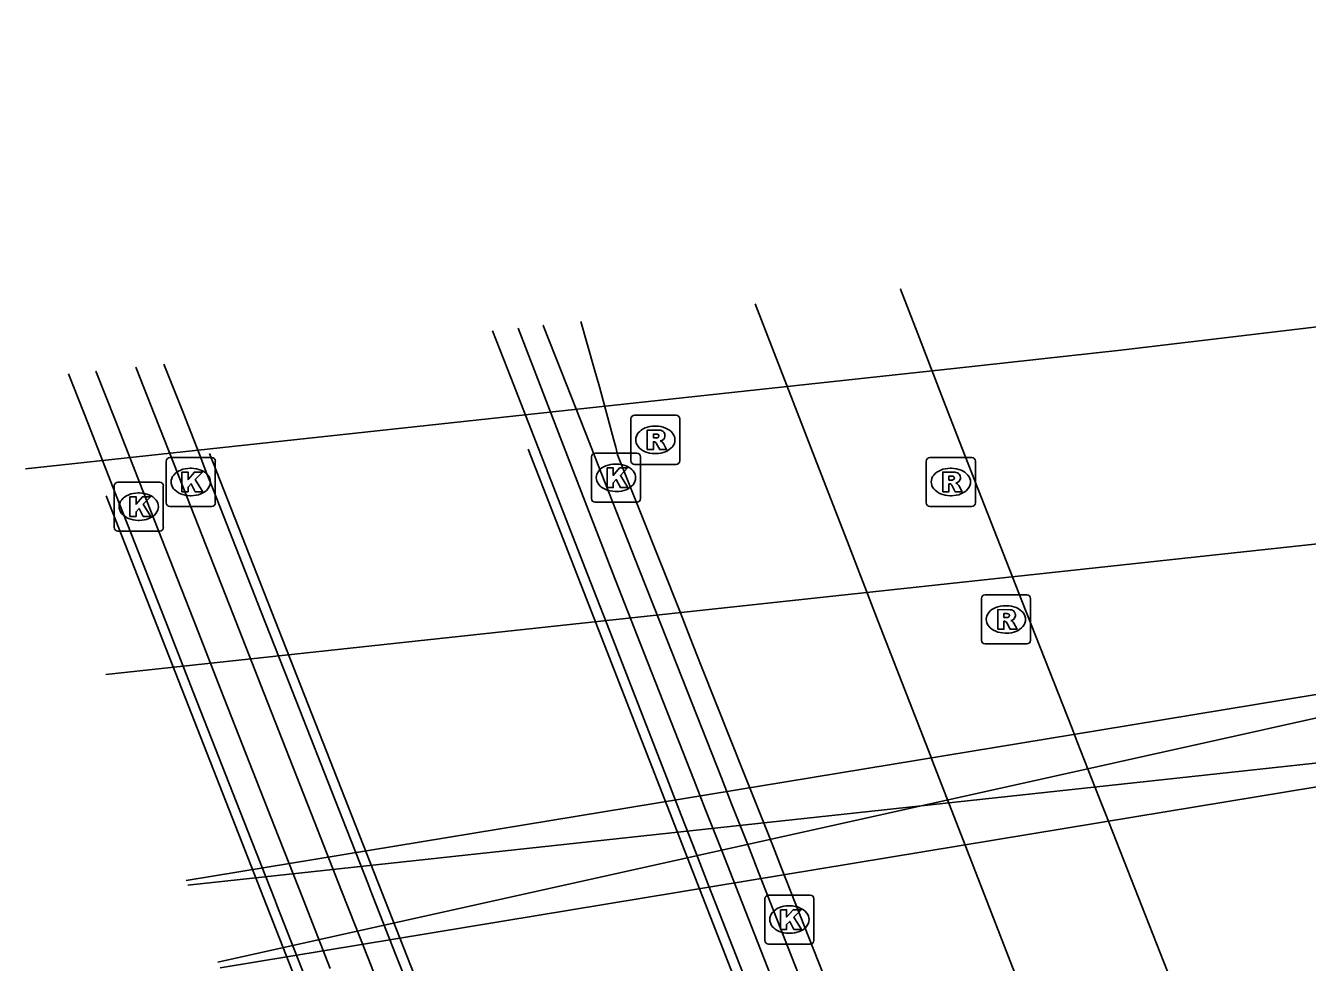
# Model space of a CAD drawing. Extents: x 161087 to 161922, y 382574 to 383873.
# Drawn here: x 161108.89 to 161135.04, y 383692.97 to 383712.08 of the extents above; entities that cross this region are included whole.
import ezdxf

# ---------------------------------------------------------------- set-up
doc = ezdxf.new("R2010")
doc.units = 0
for name, color, linetype in [('IMGEO_Fietspad_open', 7, 'Continuous'), ('IMGEO_Kolk', 7, 'Continuous'), ('IMGEO_Lijnafwatering', 7, 'Continuous'), ('IMGEO_Muur', 7, 'Continuous'), ('IMGEO_OVBaan_gesloten', 7, 'Continuous'), ('IMGEO_Rijbaan_lokaal_gesloten', 7, 'Continuous'), ('IMGEO_Rioolput', 7, 'Continuous'), ('IMGEO_Spoor', 7, 'Continuous'), ('IMGEO_Spoorbaan_halfverhard', 7, 'Continuous')]:
    doc.layers.add(name, color=color, linetype=linetype)

msp = doc.modelspace()

# ---------------------------------------------------------------- linework, layer by layer
at = {"layer": 'IMGEO_Fietspad_open'}
for points in [[(161123.777, 383706.403), (161124.551, 383704.407), (161124.995, 383703.263), (161125.693, 383701.463), (161126.254, 383700.016), (161126.336, 383699.805), (161127.358, 383697.171), (161127.382, 383697.109), (161127.93, 383695.695), (161129.071, 383692.755), (161129.261, 383692.266), (161129.651, 383691.26), (161129.822, 383690.819), (161130.869, 383688.12), (161131.431, 383686.671), (161132.149, 383684.821), (161132.29, 383684.454), (161132.445, 383684.051)], [(161128.565, 383684.06), (161127.697, 383686.274), (161127.129, 383687.723), (161126.077, 383690.403), (161125.749, 383691.241), (161125.51, 383691.85), (161125.162, 383692.737), (161124.316, 383694.896), (161124.142, 383695.338), (161124.028, 383695.629), (161123.758, 383696.308), (161123.567, 383696.787), (161122.678, 383699.019), (161122.452, 383699.595), (161122.252, 383700.105), (161121.879, 383701.04), (161120.969, 383703.324), (161120.934, 383703.478), (161120.895, 383703.621), (161120.599, 383704.713), (161120.493, 383705.087), (161120.223, 383706.041)]]:
    msp.add_lwpolyline(points, dxfattribs=at)
at = {"layer": 'IMGEO_Kolk'}
for p, q in [((161120.511, 383703.357), (161121.363, 383703.357)), ((161111.762, 383702.345), (161111.762, 383703.197)), ((161111.837, 383703.271), (161112.689, 383703.271)), ((161112.763, 383703.197), (161112.763, 383702.345)), ((161120.436, 383702.431), (161120.436, 383703.283)), ((161120.924, 383703.137), (161120.949, 383703.137)), ((161121.437, 383703.283), (161121.437, 383702.431)), ((161112.25, 383703.051), (161112.275, 383703.051)), ((161110.701, 383701.842), (161110.701, 383702.694)), ((161110.776, 383702.768), (161111.628, 383702.768)), ((161111.702, 383702.694), (161111.702, 383701.842)), ((161120.947, 383702.577), (161120.922, 383702.577)), ((161111.189, 383702.548), (161111.214, 383702.548)), ((161112.273, 383702.491), (161112.248, 383702.491)), ((161121.363, 383702.357), (161120.511, 383702.357)), ((161112.689, 383702.271), (161111.837, 383702.271)), ((161111.628, 383701.768), (161110.776, 383701.768)), ((161111.212, 383701.988), (161111.187, 383701.988)), ((161123.975, 383693.421), (161123.975, 383694.273)), ((161124.05, 383694.347), (161124.902, 383694.347)), ((161124.976, 383694.273), (161124.976, 383693.421)), ((161124.463, 383694.127), (161124.488, 383694.127)), ((161124.486, 383693.567), (161124.461, 383693.567)), ((161124.902, 383693.347), (161124.05, 383693.347))]:
    msp.add_line(p, q, dxfattribs=at)
for points in [[(161120.511, 383703.357), (161121.363, 383703.357)], [(161111.762, 383702.345), (161111.762, 383703.197)], [(161111.837, 383703.271), (161112.689, 383703.271)], [(161112.763, 383703.197), (161112.763, 383702.345)], [(161120.436, 383702.431), (161120.436, 383703.283)], [(161121.437, 383703.283), (161121.437, 383702.431)], [(161112.083, 383702.971), (161112.206, 383702.971), (161112.206, 383702.82), (161112.336, 383702.971), (161112.5, 383702.971), (161112.354, 383702.82), (161112.507, 383702.571), (161112.355, 383702.571), (161112.27, 383702.735), (161112.206, 383702.668), (161112.206, 383702.571), (161112.083, 383702.571), (161112.083, 383702.971)], [(161120.757, 383703.057), (161120.88, 383703.057), (161120.88, 383702.906), (161121.01, 383703.057), (161121.174, 383703.057), (161121.028, 383702.906), (161121.181, 383702.657), (161121.029, 383702.657), (161120.944, 383702.821), (161120.88, 383702.754), (161120.88, 383702.657), (161120.757, 383702.657), (161120.757, 383703.057)], [(161110.701, 383701.842), (161110.701, 383702.694)], [(161110.776, 383702.768), (161111.628, 383702.768)], [(161111.702, 383702.694), (161111.702, 383701.842)], [(161111.022, 383702.468), (161111.145, 383702.468), (161111.145, 383702.317), (161111.275, 383702.468), (161111.439, 383702.468), (161111.293, 383702.317), (161111.446, 383702.068), (161111.294, 383702.068), (161111.209, 383702.232), (161111.145, 383702.165), (161111.145, 383702.068), (161111.022, 383702.068), (161111.022, 383702.468)], [(161121.363, 383702.357), (161120.511, 383702.357)], [(161112.689, 383702.271), (161111.837, 383702.271)], [(161111.628, 383701.768), (161110.776, 383701.768)], [(161123.975, 383693.421), (161123.975, 383694.273)], [(161124.05, 383694.347), (161124.902, 383694.347)], [(161124.976, 383694.273), (161124.976, 383693.421)], [(161124.296, 383694.047), (161124.419, 383694.047), (161124.419, 383693.896), (161124.549, 383694.047), (161124.713, 383694.047), (161124.567, 383693.896), (161124.72, 383693.647), (161124.568, 383693.647), (161124.483, 383693.811), (161124.419, 383693.744), (161124.419, 383693.647), (161124.296, 383693.647), (161124.296, 383694.047)], [(161124.902, 383693.347), (161124.05, 383693.347)]]:
    msp.add_lwpolyline(points, dxfattribs=at)
for centre, start, end in [((161120.513, 383703.281), 91.552, 178.448), ((161120.513, 383703.281), 91.552, 178.448), ((161121.361, 383703.281), 1.552, 88.448), ((161121.361, 383703.281), 1.552, 88.448), ((161111.839, 383703.195), 91.552, 178.448), ((161111.839, 383703.195), 91.552, 178.448), ((161112.687, 383703.195), 1.552, 88.448), ((161112.687, 383703.195), 1.552, 88.448), ((161110.778, 383702.692), 91.552, 178.448), ((161110.778, 383702.692), 91.552, 178.448), ((161111.626, 383702.692), 1.552, 88.448), ((161111.626, 383702.692), 1.552, 88.448), ((161111.839, 383702.347), 181.552, 268.448), ((161111.839, 383702.347), 181.552, 268.448), ((161112.687, 383702.347), 271.552, 358.448), ((161112.687, 383702.347), 271.552, 358.448), ((161120.513, 383702.433), 181.552, 268.448), ((161120.513, 383702.433), 181.552, 268.448), ((161121.361, 383702.433), 271.552, 358.448), ((161121.361, 383702.433), 271.552, 358.448), ((161110.778, 383701.844), 181.552, 268.448), ((161110.778, 383701.844), 181.552, 268.448), ((161111.626, 383701.844), 271.552, 358.448), ((161111.626, 383701.844), 271.552, 358.448), ((161124.052, 383694.271), 91.552, 178.448), ((161124.052, 383694.271), 91.552, 178.448), ((161124.9, 383694.271), 1.552, 88.448), ((161124.9, 383694.271), 1.552, 88.448), ((161124.052, 383693.423), 181.552, 268.448), ((161124.052, 383693.423), 181.552, 268.448), ((161124.9, 383693.423), 271.552, 358.448), ((161124.9, 383693.423), 271.552, 358.448)]:
    msp.add_arc(centre, 0.0765, start, end, dxfattribs=at)
for centre, major_axis, ratio, start_param, end_param in [((161120.923, 383702.857), (-0.387, 0.002), 0.722429, 4.712389, 7.853982), ((161120.948, 383702.857), (-0.39, 0.002), 0.717154, 1.570796, 4.712389), ((161112.249, 383702.771), (-0.387, 0.002), 0.722429, 4.712389, 7.853982), ((161112.274, 383702.771), (-0.39, 0.002), 0.717154, 1.570796, 4.712389), ((161111.188, 383702.268), (-0.387, 0.002), 0.722429, 4.712389, 7.853982), ((161111.213, 383702.268), (-0.39, 0.002), 0.717154, 1.570796, 4.712389), ((161124.462, 383693.847), (-0.387, 0.002), 0.722429, 4.712389, 7.853982), ((161124.487, 383693.847), (-0.39, 0.002), 0.717154, 1.570796, 4.712389)]:
    msp.add_ellipse(centre, major_axis=major_axis, ratio=ratio, start_param=start_param, end_param=end_param, dxfattribs=at)
at = {"layer": 'IMGEO_Lijnafwatering'}
for points in [[(161112.647, 383703.353), (161120.559, 383683.213)], [(161119.147, 383703.44), (161126.776, 383683.871)], [(161110.533, 383702.487), (161118.187, 383682.962)]]:
    msp.add_lwpolyline(points, dxfattribs=at)
at = {"layer": 'IMGEO_Muur'}
for points in [[(161119.453, 383705.962), (161119.453, 383705.962), (161119.826, 383705.015), (161120.397, 383703.567), (161120.561, 383703.15), (161121.413, 383700.988), (161121.982, 383699.543)], [(161124.084, 383692.732), (161123.32, 383694.675), (161123.101, 383695.232), (161122.765, 383696.088), (161122.532, 383696.682), (161121.432, 383699.482), (161120.864, 383700.928), (161119.867, 383703.511), (161119.308, 383704.959), (161118.941, 383705.91)], [(161115.108, 383692.847), (161114.553, 383694.26), (161113.971, 383695.745), (161112.877, 383698.534), (161112.31, 383699.979), (161111.286, 383702.59), (161110.718, 383704.038), (161110.328, 383705.031)], [(161111.141, 383705.114), (161111.53, 383704.125), (161112.099, 383702.677), (161113.125, 383700.07), (161113.693, 383698.624), (161114.789, 383695.837), (161115.34, 383694.436), (161115.896, 383693.023), (161116.025, 383692.694)], [(161121.982, 383699.543), (161123.087, 383696.739), (161123.297, 383696.206), (161123.658, 383695.289), (161123.853, 383694.793), (161124.664, 383692.735)]]:
    msp.add_lwpolyline(points, dxfattribs=at)
at = {"layer": 'IMGEO_OVBaan_gesloten'}
for points in [[(161126.981, 383683.893), (161126.118, 383686.107), (161125.553, 383687.555), (161124.511, 383690.229), (161124.119, 383691.233), (161123.946, 383691.676), (161123.536, 383692.729), (161122.82, 383694.565), (161122.581, 383695.179), (161122.269, 383695.979), (161122.015, 383696.63), (161120.925, 383699.426), (161120.361, 383700.872), (161119.354, 383703.456), (161118.789, 383704.904), (161118.418, 383705.856), (161118.418, 383705.856)], [(161111.716, 383705.173), (161111.716, 383705.172), (161112.104, 383704.186), (161112.432, 383703.352), (161112.592, 383702.939), (161112.671, 383702.738), (161113.694, 383700.133), (161114.262, 383698.687), (161115.357, 383695.902), (161115.885, 383694.557), (161115.924, 383694.457), (161116.44, 383693.144), (161116.616, 383692.697), (161117.204, 383691.2), (161117.306, 383690.939), (161117.874, 383689.493), (161118.913, 383686.85), (161119.482, 383685.401), (161120.35, 383683.191)]]:
    msp.add_lwpolyline(points, dxfattribs=at)
at = {"layer": 'IMGEO_Rijbaan_lokaal_gesloten'}
msp.add_lwpolyline([(161118.392, 383682.984), (161117.526, 383685.194), (161116.958, 383686.642), (161115.925, 383689.277), (161115.358, 383690.723), (161115.175, 383691.19), (161114.588, 383692.687), (161114.018, 383694.141), (161113.981, 383694.237), (161113.414, 383695.682), (161112.32, 383698.472), (161111.753, 383699.918), (161110.729, 383702.53), (161110.161, 383703.978), (161109.771, 383704.974), (161109.771, 383704.974)], dxfattribs=at)
at = {"layer": 'IMGEO_Rioolput'}
for p, q in [((161121.314, 383704.13), (161122.166, 383704.13)), ((161121.239, 383703.204), (161121.239, 383704.056)), ((161121.727, 383703.91), (161121.752, 383703.91)), ((161122.24, 383704.056), (161122.24, 383703.204)), ((161121.75, 383703.35), (161121.725, 383703.35)), ((161122.166, 383703.13), (161121.314, 383703.13)), ((161127.268, 383702.345), (161127.268, 383703.197)), ((161127.343, 383703.271), (161128.195, 383703.271)), ((161128.269, 383703.197), (161128.269, 383702.345)), ((161127.756, 383703.051), (161127.781, 383703.051)), ((161127.779, 383702.491), (161127.754, 383702.491)), ((161128.195, 383702.271), (161127.343, 383702.271)), ((161128.466, 383700.468), (161129.318, 383700.468)), ((161128.391, 383699.542), (161128.391, 383700.394)), ((161128.879, 383700.248), (161128.904, 383700.248)), ((161129.392, 383700.394), (161129.392, 383699.542)), ((161128.902, 383699.688), (161128.877, 383699.688)), ((161129.318, 383699.468), (161128.466, 383699.468))]:
    msp.add_line(p, q, dxfattribs=at)
for points in [[(161121.314, 383704.13), (161122.166, 383704.13)], [(161121.239, 383703.204), (161121.239, 383704.056)], [(161122.24, 383704.056), (161122.24, 383703.204)], [(161121.828, 383703.828), (161121.576, 383703.83), (161121.576, 383703.43)], [(161121.754, 383703.749), (161121.7, 383703.749), (161121.7, 383703.668)], [(161121.7, 383703.668), (161121.752, 383703.668)], [(161121.576, 383703.43), (161121.7, 383703.43), (161121.7, 383703.592), (161121.711, 383703.592)], [(161121.758, 383703.563), (161121.829, 383703.43), (161121.969, 383703.43), (161121.904, 383703.556)], [(161122.166, 383703.13), (161121.314, 383703.13)], [(161127.268, 383702.345), (161127.268, 383703.197)], [(161127.343, 383703.271), (161128.195, 383703.271)], [(161128.269, 383703.197), (161128.269, 383702.345)], [(161127.857, 383702.969), (161127.605, 383702.971), (161127.605, 383702.571)], [(161127.783, 383702.89), (161127.729, 383702.89), (161127.729, 383702.809)], [(161127.605, 383702.571), (161127.729, 383702.571), (161127.729, 383702.733), (161127.74, 383702.733)], [(161127.729, 383702.809), (161127.781, 383702.809)], [(161127.787, 383702.704), (161127.858, 383702.571), (161127.998, 383702.571), (161127.933, 383702.697)], [(161128.195, 383702.271), (161127.343, 383702.271)], [(161128.466, 383700.468), (161129.318, 383700.468)], [(161128.391, 383699.542), (161128.391, 383700.394)], [(161129.392, 383700.394), (161129.392, 383699.542)], [(161128.98, 383700.166), (161128.728, 383700.168), (161128.728, 383699.768)], [(161128.906, 383700.087), (161128.852, 383700.087), (161128.852, 383700.006)], [(161128.852, 383700.006), (161128.904, 383700.006)], [(161128.728, 383699.768), (161128.852, 383699.768), (161128.852, 383699.93), (161128.863, 383699.93)], [(161128.91, 383699.901), (161128.981, 383699.768), (161129.121, 383699.768), (161129.056, 383699.894)], [(161129.318, 383699.468), (161128.466, 383699.468)]]:
    msp.add_lwpolyline(points, dxfattribs=at)
for centre, radius, start, end in [((161121.316, 383704.054), 0.0765, 91.552, 178.448), ((161121.316, 383704.054), 0.0765, 91.552, 178.448), ((161122.164, 383704.054), 0.0765, 1.552, 88.448), ((161122.164, 383704.054), 0.0765, 1.552, 88.448), ((161121.736, 383703.857), 0.19, 274.7715, 282.9687), ((161121.76, 383703.653), 0.0964, 77.0061, 93.1865), ((161121.774, 383703.71), 0.0378, 276.6634, 79.6772), ((161121.827, 383703.718), 0.109, 350.3612, 89.416), ((161121.825, 383703.718), 0.112, 277.5842, 350.9817), ((161121.809, 383703.503), 0.108, 29.5134, 73.7905), ((161121.71, 383703.539), 0.0533, 26.0293, 88.6989), ((161121.316, 383703.206), 0.0765, 181.552, 268.448), ((161121.316, 383703.206), 0.0765, 181.552, 268.448), ((161122.164, 383703.206), 0.0765, 271.552, 358.448), ((161122.164, 383703.206), 0.0765, 271.552, 358.448), ((161127.345, 383703.195), 0.0765, 91.552, 178.448), ((161127.345, 383703.195), 0.0765, 91.552, 178.448), ((161128.193, 383703.195), 0.0765, 1.552, 88.448), ((161128.193, 383703.195), 0.0765, 1.552, 88.448), ((161127.765, 383702.998), 0.19, 274.7715, 282.9687), ((161127.789, 383702.794), 0.0964, 77.0061, 93.1865), ((161127.803, 383702.851), 0.0378, 276.6634, 79.6772), ((161127.856, 383702.859), 0.109, 350.3612, 89.416), ((161127.854, 383702.859), 0.112, 277.5842, 350.9817), ((161127.739, 383702.68), 0.0533, 26.0293, 88.6989), ((161127.838, 383702.644), 0.108, 29.5134, 73.7905), ((161127.345, 383702.347), 0.0765, 181.552, 268.448), ((161127.345, 383702.347), 0.0765, 181.552, 268.448), ((161128.193, 383702.347), 0.0765, 271.552, 358.448), ((161128.193, 383702.347), 0.0765, 271.552, 358.448), ((161128.468, 383700.392), 0.0765, 91.552, 178.448), ((161128.468, 383700.392), 0.0765, 91.552, 178.448), ((161129.316, 383700.392), 0.0765, 1.552, 88.448), ((161129.316, 383700.392), 0.0765, 1.552, 88.448), ((161128.888, 383700.195), 0.19, 274.7715, 282.9687), ((161128.912, 383699.991), 0.0964, 77.0061, 93.1865), ((161128.926, 383700.048), 0.0378, 276.6634, 79.6772), ((161128.979, 383700.056), 0.109, 350.3612, 89.416), ((161128.977, 383700.056), 0.112, 277.5842, 350.9817), ((161128.961, 383699.841), 0.108, 29.5134, 73.7905), ((161128.862, 383699.877), 0.0533, 26.0293, 88.6989), ((161128.468, 383699.544), 0.0765, 181.552, 268.448), ((161128.468, 383699.544), 0.0765, 181.552, 268.448), ((161129.316, 383699.544), 0.0765, 271.552, 358.448), ((161129.316, 383699.544), 0.0765, 271.552, 358.448)]:
    msp.add_arc(centre, radius, start, end, dxfattribs=at)
for centre, major_axis, ratio, start_param, end_param in [((161121.726, 383703.63), (-0.387, 0.002), 0.722429, 4.712389, 7.853982), ((161121.751, 383703.63), (-0.39, 0.002), 0.717154, 1.570796, 4.712389), ((161127.755, 383702.771), (-0.387, 0.002), 0.722429, 4.712389, 7.853982), ((161127.78, 383702.771), (-0.39, 0.002), 0.717154, 1.570796, 4.712389), ((161128.878, 383699.968), (-0.387, 0.002), 0.722429, 4.712389, 7.853982), ((161128.903, 383699.968), (-0.39, 0.002), 0.717154, 1.570796, 4.712389)]:
    msp.add_ellipse(centre, major_axis=major_axis, ratio=ratio, start_param=start_param, end_param=end_param, dxfattribs=at)
at = {"layer": 'IMGEO_Spoor'}
for points in [[(161127.827, 383705.088), (161131.24, 383705.457), (161140.731, 383706.587), (161148.857, 383707.714), (161156.968, 383708.987), (161165.063, 383710.406), (161173.484, 383712.077)], [(161108.893, 383703.041), (161127.827, 383705.088)], [(161129.52, 383700.894), (161150.102, 383703.113)], [(161110.529, 383698.847), (161129.52, 383700.894)], [(161130.805, 383697.712), (161143.553, 383699.811)], [(161131.077, 383697.037), (161143.553, 383699.811)], [(161131.25, 383696.609), (161143.858, 383697.974)], [(161131.521, 383695.939), (161143.858, 383697.974)], [(161112.167, 383694.644), (161130.805, 383697.712)], [(161112.817, 383692.977), (161131.077, 383697.037)], [(161112.205, 383694.548), (161131.25, 383696.609)], [(161112.862, 383692.862), (161131.521, 383695.939)]]:
    msp.add_lwpolyline(points, dxfattribs=at)
at = {"layer": 'IMGEO_Spoorbaan_halfverhard'}
msp.add_lwpolyline([(161126.745, 383706.706), (161126.745, 383706.706), (161127.097, 383705.795), (161127.656, 383704.346), (161127.999, 383703.457), (161128.652, 383701.791), (161129.22, 383700.345), (161130.241, 383697.742), (161130.347, 383697.473), (161130.796, 383696.329), (161130.916, 383696.023), (161132.187, 383692.785), (161132.26, 383692.598), (161132.771, 383691.298), (161132.828, 383691.152), (161133.891, 383688.441), (161134.46, 383686.993), (161134.836, 383686.035), (161135.214, 383685.073)], dxfattribs=at)

doc.saveas('drawing.dxf')
